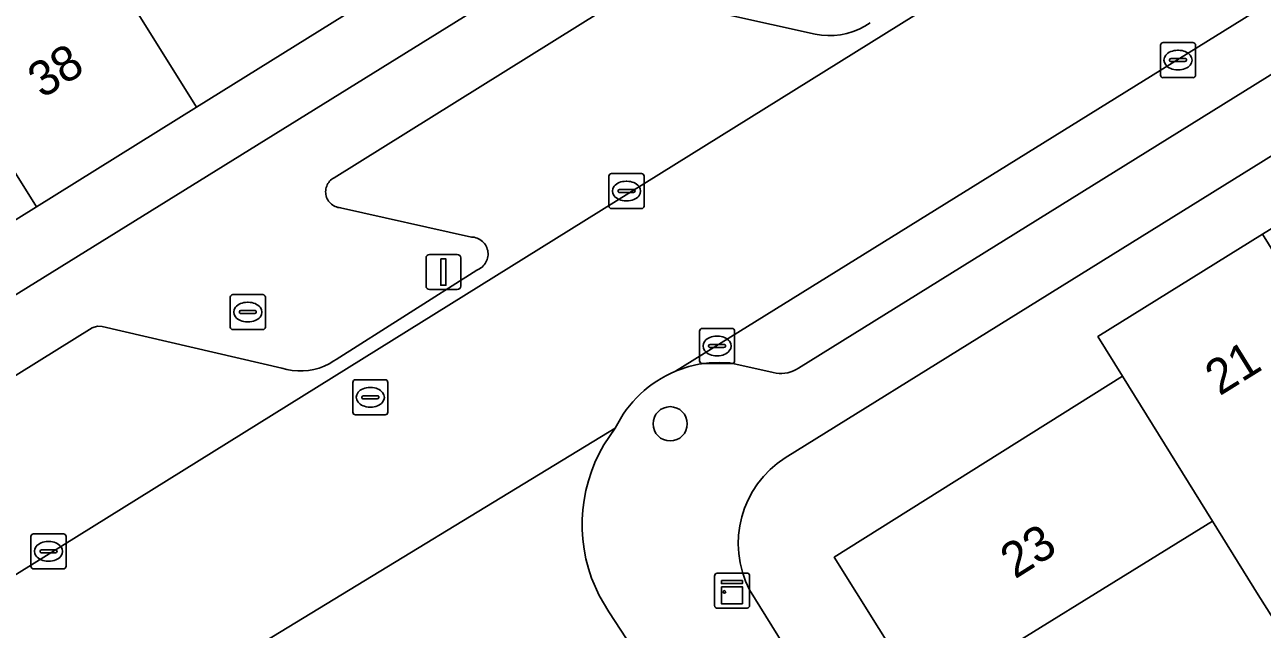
# Model space of a CAD drawing. Extents: x 159279 to 160377, y 384531 to 385888.
# Drawn here: x 159798.6 to 159833.9, y 385364.76 to 385382 of the extents above; entities that cross this region are included whole.
import ezdxf

# ---------------------------------------------------------------- set-up
doc = ezdxf.new("R2010")
doc.units = 0
for name, color, linetype in [('IMGEO_Boom', 7, 'Continuous'), ('IMGEO_Brandkraan', 7, 'Continuous'), ('IMGEO_Erf', 7, 'Continuous'), ('IMGEO_Kast', 7, 'Continuous'), ('IMGEO_Kolk', 7, 'Continuous'), ('IMGEO_Lichtmast', 7, 'Continuous'), ('IMGEO_Pand', 7, 'Continuous'), ('IMGEO_Pand_nummerreeks', 7, 'Continuous'), ('IMGEO_Parkeervlak_open', 7, 'Continuous'), ('IMGEO_Rijbaan_lokaal_open', 7, 'Continuous'), ('IMGEO_Rioolput', 7, 'Continuous'), ('IMGEO_Voetpad_open', 7, 'Continuous')]:
    doc.layers.add(name, color=color, linetype=linetype)

msp = doc.modelspace()

# ---------------------------------------------------------------- linework, layer by layer
at = {"layer": 'IMGEO_Boom'}
msp.add_circle((159817.01, 385370.62), 0.489, dxfattribs=at)
at = {"layer": 'IMGEO_Brandkraan'}
for p, q in [((159804.461, 385373.379), (159804.461, 385374.231)), ((159804.536, 385374.305), (159805.388, 385374.305)), ((159804.949, 385374.085), (159804.974, 385374.085)), ((159805.462, 385374.231), (159805.462, 385373.379)), ((159804.72, 385373.799), (159804.72, 385373.811)), ((159805.158, 385373.762), (159804.76, 385373.762)), ((159804.763, 385373.848), (159805.161, 385373.848)), ((159805.204, 385373.811), (159805.204, 385373.799)), ((159804.972, 385373.525), (159804.947, 385373.525)), ((159805.388, 385373.305), (159804.536, 385373.305))]:
    msp.add_line(p, q, dxfattribs=at)
for points in [[(159804.461, 385373.379), (159804.461, 385374.231)], [(159804.536, 385374.305), (159805.388, 385374.305)], [(159805.462, 385374.231), (159805.462, 385373.379)], [(159805.388, 385373.305), (159804.536, 385373.305)]]:
    msp.add_lwpolyline(points, dxfattribs=at)
for centre, radius, start, end in [((159804.538, 385374.229), 0.0765, 91.552, 178.448), ((159804.538, 385374.229), 0.0765, 91.552, 178.448), ((159805.386, 385374.229), 0.0765, 1.552, 88.448), ((159805.386, 385374.229), 0.0765, 1.552, 88.448), ((159804.76, 385373.808), 0.0403, 85.8775, 175.7526), ((159804.757, 385373.798), 0.0366, 178.938, 274.7102), ((159805.161, 385373.805), 0.043, 264.8664, 352.4533), ((159805.165, 385373.81), 0.0386, 1.7309, 96.639), ((159804.538, 385373.381), 0.0765, 181.552, 268.448), ((159804.538, 385373.381), 0.0765, 181.552, 268.448), ((159805.386, 385373.381), 0.0765, 271.552, 358.448), ((159805.386, 385373.381), 0.0765, 271.552, 358.448)]:
    msp.add_arc(centre, radius, start, end, dxfattribs=at)
for centre, major_axis, ratio, start_param, end_param in [((159804.948, 385373.805), (-0.387, 0.002), 0.722429, 4.712389, 7.853982), ((159804.973, 385373.805), (-0.39, 0.002), 0.717154, 1.570796, 4.712389)]:
    msp.add_ellipse(centre, major_axis=major_axis, ratio=ratio, start_param=start_param, end_param=end_param, dxfattribs=at)
at = {"layer": 'IMGEO_Erf'}
for points in [[(159872.527, 385389.139), (159868.021, 385396.289), (159867.824, 385396.488), (159867.609, 385396.668), (159867.379, 385396.829), (159867.136, 385396.968), (159866.882, 385397.085), (159866.618, 385397.179), (159866.346, 385397.249), (159866.07, 385397.295), (159865.79, 385397.315), (159865.51, 385397.311), (159865.231, 385397.281), (159864.956, 385397.227), (159864.687, 385397.148), (159864.426, 385397.046), (159864.411, 385397.039), (159820.294, 385369.651)], [(159788.588, 385368.265), (159818.371, 385386.722), (159817.397, 385388.289), (159812.644, 385385.334), (159808.072, 385382.492), (159803.501, 385379.65), (159798.929, 385376.807), (159794.357, 385373.965)], [(159819.276, 385365.883), (159823.854, 385358.5), (159836.28, 385338.587), (159837.835, 385339.557), (159834.913, 385344.24), (159831.991, 385348.922), (159830.224, 385351.755), (159829.705, 385351.451), (159828.547, 385353.304), (159825.647, 385357.945), (159826.792, 385358.661), (159827.912, 385359.361), (159826.995, 385360.828), (159825.875, 385360.128), (159824.238, 385362.746), (159821.693, 385366.817), (159829.912, 385371.978), (159829.211, 385373.105), (159833.91, 385376.026), (159835.655, 385377.111), (159836.028, 385376.637), (159838.923, 385378.435), (159843.62, 385381.352)]]:
    msp.add_lwpolyline(points, dxfattribs=at)
msp.add_arc((159821.847, 385367.21), 2.893, 122.4617, 207.301, dxfattribs=at)
at = {"layer": 'IMGEO_Kast'}
for p, q in [((159818.278, 385365.436), (159818.278, 385366.277)), ((159818.278, 385366.277), (159818.278, 385365.436)), ((159818.353, 385366.361), (159819.194, 385366.361)), ((159819.194, 385366.361), (159818.353, 385366.361)), ((159819.278, 385366.286), (159819.278, 385365.445)), ((159819.278, 385365.445), (159819.278, 385366.286)), ((159819.203, 385365.361), (159818.362, 385365.361)), ((159818.362, 385365.361), (159819.203, 385365.361))]:
    msp.add_line(p, q, dxfattribs=at)
for points in [[(159818.473, 385366.151), (159819.073, 385366.151), (159819.073, 385366.066), (159818.473, 385366.066), (159818.473, 385366.151)], [(159818.473, 385365.976), (159819.073, 385365.976), (159819.073, 385365.487), (159818.473, 385365.487), (159818.473, 385365.976)]]:
    msp.add_lwpolyline(points, dxfattribs=at)
msp.add_circle((159818.557, 385365.825), 0.0377, dxfattribs=at)
for centre, start, end in [((159818.356, 385366.283), 92.4484, 184.2845), ((159818.356, 385366.283), 92.4484, 184.2845), ((159819.2, 385366.283), 2.4484, 94.2845), ((159819.2, 385366.283), 2.4484, 94.2845), ((159818.356, 385365.439), 182.4484, 274.2845), ((159818.356, 385365.439), 182.4484, 274.2845), ((159819.2, 385365.439), 272.4484, 4.2845), ((159819.2, 385365.439), 272.4484, 4.2845)]:
    msp.add_arc(centre, 0.0779, start, end, dxfattribs=at)
at = {"layer": 'IMGEO_Kolk'}
for p, q in [((159831.072, 385381.49), (159831.924, 385381.49)), ((159830.997, 385380.564), (159830.997, 385381.416)), ((159831.485, 385381.27), (159831.51, 385381.27)), ((159831.998, 385381.416), (159831.998, 385380.564)), ((159831.256, 385380.984), (159831.256, 385380.996)), ((159831.694, 385380.947), (159831.296, 385380.947)), ((159831.299, 385381.033), (159831.697, 385381.033)), ((159831.74, 385380.996), (159831.74, 385380.984)), ((159831.924, 385380.49), (159831.072, 385380.49)), ((159831.508, 385380.71), (159831.483, 385380.71)), ((159815.264, 385376.83), (159815.264, 385377.682)), ((159815.339, 385377.756), (159816.191, 385377.756)), ((159816.265, 385377.682), (159816.265, 385376.83)), ((159815.523, 385377.25), (159815.523, 385377.262)), ((159815.961, 385377.213), (159815.563, 385377.213)), ((159815.566, 385377.299), (159815.964, 385377.299)), ((159815.752, 385377.536), (159815.777, 385377.536)), ((159816.007, 385377.262), (159816.007, 385377.25)), ((159815.775, 385376.976), (159815.75, 385376.976)), ((159816.191, 385376.756), (159815.339, 385376.756)), ((159817.923, 385373.339), (159818.775, 385373.339)), ((159817.848, 385372.413), (159817.848, 385373.265)), ((159818.336, 385373.119), (159818.361, 385373.119)), ((159818.849, 385373.265), (159818.849, 385372.413)), ((159818.107, 385372.833), (159818.107, 385372.845)), ((159818.545, 385372.796), (159818.147, 385372.796)), ((159818.15, 385372.882), (159818.548, 385372.882)), ((159818.591, 385372.845), (159818.591, 385372.833)), ((159818.775, 385372.339), (159817.923, 385372.339)), ((159818.359, 385372.559), (159818.334, 385372.559)), ((159798.775, 385366.557), (159798.775, 385367.409)), ((159798.85, 385367.483), (159799.702, 385367.483)), ((159799.776, 385367.409), (159799.776, 385366.557)), ((159799.034, 385366.977), (159799.034, 385366.989)), ((159799.077, 385367.026), (159799.475, 385367.026)), ((159799.263, 385367.263), (159799.288, 385367.263)), ((159799.518, 385366.989), (159799.518, 385366.977)), ((159799.472, 385366.94), (159799.074, 385366.94)), ((159799.286, 385366.703), (159799.261, 385366.703)), ((159799.702, 385366.483), (159798.85, 385366.483))]:
    msp.add_line(p, q, dxfattribs=at)
for points in [[(159831.072, 385381.49), (159831.924, 385381.49)], [(159830.997, 385380.564), (159830.997, 385381.416)], [(159831.998, 385381.416), (159831.998, 385380.564)], [(159831.924, 385380.49), (159831.072, 385380.49)], [(159815.264, 385376.83), (159815.264, 385377.682)], [(159815.339, 385377.756), (159816.191, 385377.756)], [(159816.265, 385377.682), (159816.265, 385376.83)], [(159816.191, 385376.756), (159815.339, 385376.756)], [(159817.923, 385373.339), (159818.775, 385373.339)], [(159817.848, 385372.413), (159817.848, 385373.265)], [(159818.849, 385373.265), (159818.849, 385372.413)], [(159818.775, 385372.339), (159817.923, 385372.339)], [(159798.775, 385366.557), (159798.775, 385367.409)], [(159798.85, 385367.483), (159799.702, 385367.483)], [(159799.776, 385367.409), (159799.776, 385366.557)], [(159799.702, 385366.483), (159798.85, 385366.483)]]:
    msp.add_lwpolyline(points, dxfattribs=at)
for centre, radius, start, end in [((159831.074, 385381.414), 0.0765, 91.552, 178.448), ((159831.074, 385381.414), 0.0765, 91.552, 178.448), ((159831.922, 385381.414), 0.0765, 1.552, 88.448), ((159831.922, 385381.414), 0.0765, 1.552, 88.448), ((159831.296, 385380.993), 0.0403, 85.8775, 175.7526), ((159831.293, 385380.983), 0.0366, 178.938, 274.7102), ((159831.697, 385380.99), 0.043, 264.8664, 352.4533), ((159831.701, 385380.995), 0.0386, 1.7309, 96.639), ((159831.074, 385380.566), 0.0765, 181.552, 268.448), ((159831.074, 385380.566), 0.0765, 181.552, 268.448), ((159831.922, 385380.566), 0.0765, 271.552, 358.448), ((159831.922, 385380.566), 0.0765, 271.552, 358.448), ((159815.341, 385377.68), 0.0765, 91.552, 178.448), ((159815.341, 385377.68), 0.0765, 91.552, 178.448), ((159816.189, 385377.68), 0.0765, 1.552, 88.448), ((159816.189, 385377.68), 0.0765, 1.552, 88.448), ((159815.563, 385377.259), 0.0403, 85.8775, 175.7526), ((159815.56, 385377.249), 0.0366, 178.938, 274.7102), ((159815.964, 385377.256), 0.043, 264.8664, 352.4533), ((159815.968, 385377.261), 0.0386, 1.7309, 96.639), ((159815.341, 385376.832), 0.0765, 181.552, 268.448), ((159815.341, 385376.832), 0.0765, 181.552, 268.448), ((159816.189, 385376.832), 0.0765, 271.552, 358.448), ((159816.189, 385376.832), 0.0765, 271.552, 358.448), ((159817.925, 385373.263), 0.0765, 91.552, 178.448), ((159817.925, 385373.263), 0.0765, 91.552, 178.448), ((159818.773, 385373.263), 0.0765, 1.552, 88.448), ((159818.773, 385373.263), 0.0765, 1.552, 88.448), ((159818.147, 385372.842), 0.0403, 85.8775, 175.7526), ((159818.144, 385372.832), 0.0366, 178.938, 274.7102), ((159818.548, 385372.839), 0.043, 264.8664, 352.4533), ((159818.552, 385372.844), 0.0386, 1.7309, 96.639), ((159817.925, 385372.415), 0.0765, 181.552, 268.448), ((159817.925, 385372.415), 0.0765, 181.552, 268.448), ((159818.773, 385372.415), 0.0765, 271.552, 358.448), ((159818.773, 385372.415), 0.0765, 271.552, 358.448), ((159798.852, 385367.407), 0.0765, 91.552, 178.448), ((159798.852, 385367.407), 0.0765, 91.552, 178.448), ((159799.7, 385367.407), 0.0765, 1.552, 88.448), ((159799.7, 385367.407), 0.0765, 1.552, 88.448), ((159799.074, 385366.986), 0.0403, 85.8775, 175.7526), ((159799.071, 385366.976), 0.0366, 178.938, 274.7102), ((159799.475, 385366.983), 0.043, 264.8664, 352.4533), ((159799.479, 385366.988), 0.0386, 1.7309, 96.639), ((159798.852, 385366.559), 0.0765, 181.552, 268.448), ((159798.852, 385366.559), 0.0765, 181.552, 268.448), ((159799.7, 385366.559), 0.0765, 271.552, 358.448), ((159799.7, 385366.559), 0.0765, 271.552, 358.448)]:
    msp.add_arc(centre, radius, start, end, dxfattribs=at)
for centre, major_axis, ratio, start_param, end_param in [((159831.484, 385380.99), (-0.387, 0.002), 0.722429, 4.712389, 7.853982), ((159831.509, 385380.99), (-0.39, 0.002), 0.717154, 1.570796, 4.712389), ((159815.751, 385377.256), (-0.387, 0.002), 0.722429, 4.712389, 7.853982), ((159815.776, 385377.256), (-0.39, 0.002), 0.717154, 1.570796, 4.712389), ((159818.335, 385372.839), (-0.387, 0.002), 0.722429, 4.712389, 7.853982), ((159818.36, 385372.839), (-0.39, 0.002), 0.717154, 1.570796, 4.712389), ((159799.262, 385366.983), (-0.387, 0.002), 0.722429, 4.712389, 7.853982), ((159799.287, 385366.983), (-0.39, 0.002), 0.717154, 1.570796, 4.712389)]:
    msp.add_ellipse(centre, major_axis=major_axis, ratio=ratio, start_param=start_param, end_param=end_param, dxfattribs=at)
at = {"layer": 'IMGEO_Lichtmast'}
for p, q in [((159810.145, 385375.448), (159810.935, 385375.448)), ((159810.935, 385375.448), (159810.145, 385375.448)), ((159810.045, 385374.548), (159810.045, 385375.348)), ((159810.045, 385375.348), (159810.045, 385374.548)), ((159811.035, 385375.348), (159811.035, 385374.548)), ((159811.035, 385374.548), (159811.035, 385375.348)), ((159810.935, 385374.448), (159810.145, 385374.448)), ((159810.145, 385374.448), (159810.935, 385374.448))]:
    msp.add_line(p, q, dxfattribs=at)
msp.add_lwpolyline([(159810.465, 385375.323), (159810.615, 385375.323), (159810.615, 385374.573), (159810.465, 385374.573), (159810.465, 385375.323)], dxfattribs=at)
for centre, start, end in [((159810.145, 385375.348), 90, 180), ((159810.145, 385375.348), 90, 180), ((159810.935, 385375.348), 0, 90), ((159810.935, 385375.348), 360, 90), ((159810.145, 385374.548), 180, 270), ((159810.145, 385374.548), 180, 270), ((159810.935, 385374.548), 270, 0), ((159810.935, 385374.548), 270, 0)]:
    msp.add_arc(centre, 0.1, start, end, dxfattribs=at)
at = {"layer": 'IMGEO_Pand'}
for points in [[(159798.576, 385387.539), (159803.501, 385379.65), (159808.072, 385382.492), (159803.15, 385390.383), (159801.562, 385392.929), (159796.987, 385390.085)], [(159794.002, 385384.696), (159798.929, 385376.807), (159803.501, 385379.65), (159798.576, 385387.539), (159796.987, 385390.085), (159792.413, 385387.241)], [(159794.002, 385384.696), (159792.413, 385387.241), (159787.84, 385384.397), (159794.357, 385373.965), (159798.929, 385376.807)], [(159833.91, 385376.026), (159829.211, 385373.105), (159829.912, 385371.978), (159832.481, 385367.846), (159833.788, 385365.744), (159834.208, 385365.068), (159835.002, 385363.791), (159836.12, 385364.489), (159835.328, 385365.764), (159838.905, 385367.985), (159838.485, 385368.661)], [(159832.481, 385367.846), (159829.912, 385371.978), (159821.693, 385366.817), (159824.238, 385362.746)], [(159835.002, 385363.791), (159834.208, 385365.068), (159833.788, 385365.744), (159832.481, 385367.846), (159824.238, 385362.746), (159825.875, 385360.128), (159826.995, 385360.828), (159827.912, 385359.361), (159833.598, 385362.914)]]:
    msp.add_lwpolyline(points, close=True, dxfattribs=at)
at = {"layer": 'IMGEO_Parkeervlak_open'}
for points in [[(159795.859, 385364.785), (159852.476, 385399.998), (159854.878, 385401.491), (159897.483, 385427.989)], [(159855.164, 385395.695), (159817.162, 385372.118), (159817.264, 385372.158), (159817.544, 385372.25), (159817.831, 385372.316), (159818.123, 385372.356), (159818.417, 385372.37), (159818.711, 385372.357), (159819.95, 385372.083), (159820.032, 385372.067), (159820.116, 385372.059), (159820.2, 385372.058), (159820.284, 385372.064), (159820.366, 385372.078), (159820.448, 385372.1), (159820.527, 385372.128), (159820.603, 385372.164), (159820.675, 385372.206), (159860.736, 385397.091)], [(159822.717, 385382.052), (159822.562, 385381.955), (159822.399, 385381.872), (159822.229, 385381.804), (159822.054, 385381.751), (159821.874, 385381.714), (159821.693, 385381.694), (159821.51, 385381.689), (159821.327, 385381.702), (159821.146, 385381.73), (159816.074, 385382.863)], [(159815.752, 385382.83), (159807.423, 385377.637), (159807.388, 385377.616), (159807.355, 385377.592), (159807.324, 385377.565), (159807.296, 385377.536), (159807.27, 385377.504), (159807.247, 385377.47), (159807.228, 385377.434), (159807.212, 385377.397), (159807.199, 385377.358), (159807.19, 385377.318), (159807.184, 385377.278), (159807.182, 385377.237), (159807.183, 385377.196), (159807.189, 385377.156), (159807.198, 385377.116), (159807.21, 385377.077), (159807.226, 385377.039), (159807.245, 385377.003), (159807.267, 385376.969), (159807.292, 385376.937), (159807.32, 385376.907), (159807.351, 385376.88), (159807.383, 385376.856), (159807.418, 385376.835), (159807.455, 385376.816), (159807.493, 385376.802), (159807.532, 385376.79), (159807.572, 385376.783), (159807.607, 385376.779), (159811.346, 385375.946), (159811.38, 385375.944), (159811.423, 385375.937), (159811.465, 385375.927), (159811.507, 385375.913), (159811.546, 385375.895), (159811.584, 385375.874), (159811.62, 385375.849), (159811.654, 385375.821), (159811.685, 385375.791), (159811.713, 385375.758), (159811.738, 385375.722), (159811.76, 385375.685), (159811.778, 385375.645), (159811.793, 385375.604), (159811.804, 385375.562), (159811.811, 385375.519), (159811.815, 385375.476), (159811.814, 385375.432), (159811.81, 385375.389), (159811.802, 385375.346), (159811.79, 385375.305), (159811.774, 385375.264), (159811.755, 385375.225), (159811.732, 385375.188), (159811.706, 385375.153), (159811.677, 385375.12), (159811.645, 385375.091), (159811.611, 385375.064), (159811.575, 385375.04), (159811.536, 385375.02), (159811.496, 385375.003), (159807.484, 385372.457), (159807.417, 385372.411), (159807.283, 385372.331), (159807.143, 385372.264), (159806.998, 385372.21), (159806.848, 385372.169), (159806.695, 385372.141), (159806.541, 385372.127), (159806.385, 385372.127), (159806.231, 385372.141), (159806.078, 385372.169), (159805.928, 385372.21), (159800.805, 385373.393), (159800.675, 385373.403), (159800.521, 385373.352), (159792.219, 385368.196)]]:
    msp.add_lwpolyline(points, dxfattribs=at)
at = {"layer": 'IMGEO_Rijbaan_lokaal_open'}
for points in [[(159855.164, 385395.695), (159852.476, 385399.998), (159795.859, 385364.785), (159798.507, 385360.471), (159803.793, 385363.727)], [(159817.162, 385372.118), (159855.164, 385395.695)], [(159815.445, 385370.494), (159805.257, 385364.299)], [(159805.257, 385364.299), (159815.445, 385370.494)], [(159815.855, 385364.337), (159815.762, 385364.487), (159815.259, 385365.259), (159814.985, 385365.725), (159814.77, 385366.221)]]:
    msp.add_lwpolyline(points, dxfattribs=at)
for centre, radius, start, end in [((159818.42, 385369.069), 3.299, 112.413, 154.3981), ((159818.961, 385367.749), 4.461, 142.0164, 200.03)]:
    msp.add_arc(centre, radius, start, end, dxfattribs=at)
at = {"layer": 'IMGEO_Rioolput'}
for p, q in [((159807.956, 385370.95), (159807.956, 385371.802)), ((159808.031, 385371.876), (159808.883, 385371.876)), ((159808.444, 385371.656), (159808.469, 385371.656)), ((159808.957, 385371.802), (159808.957, 385370.95)), ((159808.215, 385371.37), (159808.215, 385371.382)), ((159808.653, 385371.333), (159808.255, 385371.333)), ((159808.258, 385371.419), (159808.656, 385371.419)), ((159808.699, 385371.382), (159808.699, 385371.37)), ((159808.883, 385370.876), (159808.031, 385370.876)), ((159808.467, 385371.096), (159808.442, 385371.096))]:
    msp.add_line(p, q, dxfattribs=at)
for points in [[(159807.956, 385370.95), (159807.956, 385371.802)], [(159808.031, 385371.876), (159808.883, 385371.876)], [(159808.957, 385371.802), (159808.957, 385370.95)], [(159808.883, 385370.876), (159808.031, 385370.876)]]:
    msp.add_lwpolyline(points, dxfattribs=at)
for centre, radius, start, end in [((159808.033, 385371.8), 0.0765, 91.552, 178.448), ((159808.033, 385371.8), 0.0765, 91.552, 178.448), ((159808.881, 385371.8), 0.0765, 1.552, 88.448), ((159808.881, 385371.8), 0.0765, 1.552, 88.448), ((159808.255, 385371.379), 0.0403, 85.8775, 175.7526), ((159808.252, 385371.369), 0.0366, 178.938, 274.7102), ((159808.656, 385371.376), 0.043, 264.8664, 352.4533), ((159808.66, 385371.381), 0.0386, 1.7309, 96.639), ((159808.033, 385370.952), 0.0765, 181.552, 268.448), ((159808.033, 385370.952), 0.0765, 181.552, 268.448), ((159808.881, 385370.952), 0.0765, 271.552, 358.448), ((159808.881, 385370.952), 0.0765, 271.552, 358.448)]:
    msp.add_arc(centre, radius, start, end, dxfattribs=at)
for centre, major_axis, ratio, start_param, end_param in [((159808.443, 385371.376), (-0.387, 0.002), 0.722429, 4.712389, 7.853982), ((159808.468, 385371.376), (-0.39, 0.002), 0.717154, 1.570796, 4.712389)]:
    msp.add_ellipse(centre, major_axis=major_axis, ratio=ratio, start_param=start_param, end_param=end_param, dxfattribs=at)
at = {"layer": 'IMGEO_Voetpad_open'}
for points in [[(159849.633, 385402.688), (159827.08, 385388.649), (159821.726, 385385.334), (159820.789, 385386.871), (159820.184, 385387.846), (159818.371, 385386.722), (159788.588, 385368.265)], [(159860.736, 385397.091), (159820.675, 385372.206), (159820.603, 385372.164), (159820.527, 385372.128), (159820.448, 385372.1), (159820.366, 385372.078), (159820.284, 385372.064), (159820.2, 385372.058), (159820.116, 385372.059), (159820.032, 385372.067), (159819.95, 385372.083), (159818.711, 385372.357), (159818.417, 385372.37), (159818.123, 385372.356), (159817.831, 385372.316), (159817.544, 385372.25), (159817.264, 385372.158), (159817.162, 385372.118)], [(159820.294, 385369.651), (159864.411, 385397.039)], [(159816.074, 385382.863), (159821.146, 385381.73), (159821.327, 385381.702), (159821.51, 385381.689), (159821.693, 385381.694), (159821.874, 385381.714), (159822.054, 385381.751), (159822.229, 385381.804), (159822.399, 385381.872), (159822.562, 385381.955), (159822.717, 385382.052)], [(159792.219, 385368.196), (159800.521, 385373.352), (159800.675, 385373.403), (159800.805, 385373.393), (159805.928, 385372.21), (159806.078, 385372.169), (159806.231, 385372.141), (159806.385, 385372.127), (159806.541, 385372.127), (159806.695, 385372.141), (159806.848, 385372.169), (159806.998, 385372.21), (159807.143, 385372.264), (159807.283, 385372.331), (159807.417, 385372.411), (159807.484, 385372.457), (159811.496, 385375.003), (159811.536, 385375.02), (159811.575, 385375.04), (159811.611, 385375.064), (159811.645, 385375.091), (159811.677, 385375.12), (159811.706, 385375.153), (159811.732, 385375.188), (159811.755, 385375.225), (159811.774, 385375.264), (159811.79, 385375.305), (159811.802, 385375.346), (159811.81, 385375.389), (159811.814, 385375.432), (159811.815, 385375.476), (159811.811, 385375.519), (159811.804, 385375.562), (159811.793, 385375.604), (159811.778, 385375.645), (159811.76, 385375.685), (159811.738, 385375.722), (159811.713, 385375.758), (159811.685, 385375.791), (159811.654, 385375.821), (159811.62, 385375.849), (159811.584, 385375.874), (159811.546, 385375.895), (159811.507, 385375.913), (159811.465, 385375.927), (159811.423, 385375.937), (159811.38, 385375.944), (159811.346, 385375.946), (159807.607, 385376.779), (159807.572, 385376.783), (159807.532, 385376.79), (159807.493, 385376.802), (159807.455, 385376.816), (159807.418, 385376.835), (159807.383, 385376.856), (159807.351, 385376.88), (159807.32, 385376.907), (159807.292, 385376.937), (159807.267, 385376.969), (159807.245, 385377.003), (159807.226, 385377.039), (159807.21, 385377.077), (159807.198, 385377.116), (159807.189, 385377.156), (159807.183, 385377.196), (159807.182, 385377.237), (159807.184, 385377.278), (159807.19, 385377.318), (159807.199, 385377.358), (159807.212, 385377.397), (159807.228, 385377.434), (159807.247, 385377.47), (159807.27, 385377.504), (159807.296, 385377.536), (159807.324, 385377.565), (159807.355, 385377.592), (159807.388, 385377.616), (159807.423, 385377.637), (159815.752, 385382.83)], [(159814.77, 385366.221), (159814.985, 385365.725), (159815.259, 385365.259), (159815.762, 385364.487), (159815.855, 385364.337)], [(159852.658, 385308.084), (159852.363, 385306.747), (159852.411, 385305.833), (159852.471, 385305.696), (159852.66, 385305.262), (159852.856, 385304.948), (159855.898, 385306.842), (159855.996, 385306.993), (159837.342, 385336.886), (159836.28, 385338.587), (159823.854, 385358.5), (159819.276, 385365.883)]]:
    msp.add_lwpolyline(points, dxfattribs=at)
for centre, radius, start, end in [((159818.42, 385369.069), 3.299, 112.413, 154.3981), ((159818.961, 385367.749), 4.461, 142.0164, 200.03), ((159821.847, 385367.21), 2.893, 122.4617, 207.301)]:
    msp.add_arc(centre, radius, start, end, dxfattribs=at)

# ---------------------------------------------------------------- texts
at = {"layer": 'IMGEO_Pand_nummerreeks'}
for s, rotation, p in [('38', 31.8689, (159799.098, 385379.88)), ('21', 31.845, (159832.684, 385371.401)), ('23', 32.1262, (159826.847, 385366.18))]:
    msp.add_text(s, height=1, rotation=rotation, dxfattribs=at).set_placement(p)

doc.saveas('drawing.dxf')
